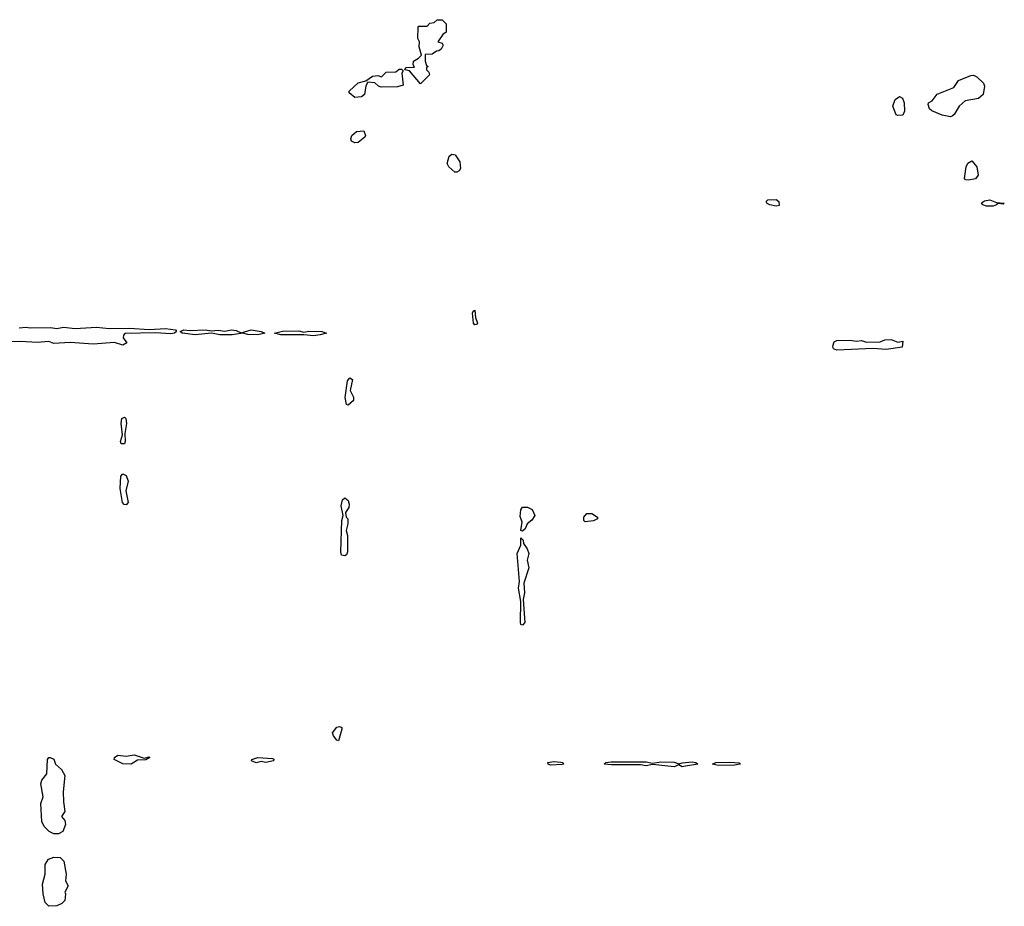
# Model space of a CAD drawing. Extents: x 1980017 to 2252640, y 74400 to 266395.
# Tile 316 of 388: x 2200948 to 2206932, y 183200 to 188590. Entities that reach past the tile are written whole.
import ezdxf

# ---------------------------------------------------------------- set-up
doc = ezdxf.new("R2010")
doc.units = 0

msp = doc.modelspace()

# ---------------------------------------------------------------- linework, layer by layer
at = {"layer": '0CON20XD'}
for points in [[(2203385, 188200), (2203318.3, 188278.3), (2203290, 188285), (2203295, 188300), (2203348.3, 188301.7), (2203340, 188315), (2203341.7, 188338.3), (2203373, 188357), (2203390, 188375), (2203376.7, 188425), (2203377.5, 188455), (2203367.5, 188475), (2203370, 188545), (2203375, 188550), (2203425, 188550), (2203441.7, 188568.3), (2203467, 188573), (2203485, 188590), (2203515, 188590), (2203540, 188565), (2203540, 188515), (2203520.7, 188499.3), (2203490, 188455), (2203515, 188447.5), (2203522.5, 188435), (2203509.3, 188410.7), (2203495, 188400), (2203481.7, 188398.3), (2203455, 188380), (2203411.7, 188378.3), (2203411.7, 188338.3), (2203421.7, 188311.7), (2203430, 188305), (2203421.7, 188298.3), (2203420, 188285), (2203435, 188270), (2203440, 188255), (2203385, 188200)], [(2202985, 188117.5), (2202950, 188145), (2202950, 188155), (2203005, 188206.2), (2203051.7, 188218.3), (2203093, 188247), (2203125, 188250), (2203147.5, 188242.5), (2203175, 188270), (2203235, 188272.5), (2203255, 188290), (2203268.3, 188288.3), (2203278.3, 188278.3), (2203270, 188265), (2203278.3, 188191.7), (2203245, 188181.2), (2203145, 188180), (2203130, 188185), (2203107, 188207), (2203065, 188210), (2203053, 188187), (2203043.9, 188136.1), (2203025, 188121.2), (2202985, 188117.5)], [(2206605, 188000), (2206555, 188008.8), (2206492.5, 188035), (2206478.8, 188048.8), (2206470, 188075), (2206472.5, 188085), (2206495, 188097.5), (2206525, 188136.7), (2206625, 188177.5), (2206655, 188220), (2206728.3, 188251.7), (2206745, 188252.5), (2206765, 188242.5), (2206806.7, 188205), (2206811.2, 188185), (2206803.3, 188135), (2206775, 188110), (2206694.2, 188095.8), (2206658.8, 188065), (2206627.3, 188012.7), (2206615, 188003.3), (2206605, 188000)], [(2206285, 188006.7), (2206275, 188012.5), (2206254.1, 188064.1), (2206268.8, 188105), (2206295, 188123.8), (2206313, 188113), (2206324.3, 188085), (2206325.8, 188034.2), (2206315, 188010), (2206285, 188006.7)], [(2202985, 187841.4), (2202965, 187852), (2202961.4, 187865), (2202967.1, 187885), (2202995, 187910), (2203040, 187915), (2203050, 187885), (2203046.7, 187875), (2203005, 187844.3), (2202985, 187841.4)], [(2203605, 187662.5), (2203593.3, 187663.3), (2203556.1, 187696.1), (2203546.7, 187715), (2203559.3, 187760.7), (2203575, 187773.3), (2203595, 187767.5), (2203622.5, 187725), (2203626.7, 187685), (2203619.3, 187670.7), (2203605, 187662.5)], [(2206715, 187614.4), (2206696.1, 187616.1), (2206691.2, 187625), (2206700, 187695), (2206711.3, 187718.7), (2206735, 187731.2), (2206765.5, 187695.5), (2206773.3, 187645), (2206757.7, 187622.3), (2206715, 187614.4)], [(2205545, 187455.5), (2205506.7, 187465), (2205491.8, 187471.8), (2205485.8, 187485), (2205495, 187494.2), (2205546.9, 187496.9), (2205563.1, 187485), (2205565, 187461.2), (2205545, 187455.5)], [(2206825, 187456.5), (2206802, 187465), (2206794.2, 187475.8), (2206811.2, 187488.8), (2206845, 187494.4), (2206885, 187478), (2206932.5, 187475), (2206925, 187467.5), (2206895, 187472.5), (2206885, 187464.2), (2206865, 187456.9), (2206825, 187456.5)], [(2203715, 186734.5), (2203705.8, 186745), (2203700, 186805), (2203705, 186818.8), (2203715, 186823.3), (2203719.1, 186779.1), (2203730, 186745), (2203725, 186736.2), (2203715, 186734.5)], [(2200945, 186716.6), (2200985, 186721.4), (2201015, 186716.1), (2201135, 186718.8), (2201175, 186713.3), (2201215, 186720.3), (2201285, 186713.2), (2201415, 186720.3), (2201492.8, 186712.8), (2201615, 186714.6), (2201735, 186706.1), (2201835, 186712.1), (2201896, 186705), (2201900.8, 186695), (2201889.2, 186685), (2201865, 186680.9), (2201775, 186686.7), (2201588.1, 186681.9), (2201578.4, 186671.6), (2201576.8, 186655), (2201600, 186625), (2201575, 186610.8), (2201525, 186628.2), (2201395, 186616.9), (2201255, 186628.5), (2201155, 186621.5), (2201125, 186634.3), (2201055, 186627.8), (2200955, 186634.4), (2200865, 186630.6)], [(2202165, 186673.9), (2202115, 186684.5), (2202014, 186674), (2201935, 186683.8), (2201923.8, 186695), (2201945, 186704.4), (2201985, 186700.6), (2202075, 186705.5), (2202115, 186698.6), (2202155, 186701.8), (2202195, 186696.9), (2202235, 186704.5), (2202265, 186700.5), (2202295, 186686.7), (2202355, 186703.6), (2202416.7, 186695), (2202437.5, 186685), (2202395, 186674.6), (2202335, 186676.5), (2202305, 186684.4), (2202240, 186675), (2202165, 186673.9)], [(2202735, 186668.5), (2202675, 186674.6), (2202535, 186673.8), (2202497.5, 186685), (2202545, 186696.1), (2202645, 186697.5), (2202675, 186690.6), (2202705, 186696), (2202784.2, 186694.2), (2202812.5, 186685), (2202775, 186673.8), (2202735, 186668.5)], [(2205915, 186581.2), (2205895, 186589.2), (2205890.9, 186605), (2205897.5, 186632.5), (2205915, 186639.5), (2205995, 186641.4), (2206034.5, 186635.5), (2206065, 186640), (2206095, 186628.9), (2206177.9, 186632.1), (2206205.6, 186644.4), (2206245, 186645.4), (2206285, 186630), (2206315, 186636), (2206311.7, 186598.3), (2206215, 186584.5), (2206135, 186591.1), (2205915, 186581.2)], [(2202945, 186247.5), (2202935, 186250), (2202927.3, 186292.7), (2202940, 186395), (2202955, 186412.5), (2202971.7, 186401.7), (2202957.5, 186335), (2202977.5, 186295), (2202977.5, 186275), (2202945, 186247.5)], [(2201565, 186011.2), (2201560.8, 186025), (2201573.6, 186066.4), (2201566, 186135), (2201568.8, 186165), (2201585, 186173.8), (2201593.8, 186165), (2201597.1, 186135), (2201586.4, 186073.6), (2201590, 186025), (2201585, 186012), (2201565, 186011.2)], [(2201595, 185640), (2201582.8, 185642.8), (2201572.9, 185655), (2201559.3, 185739.3), (2201564, 185815), (2201575, 185829.2), (2201595, 185820), (2201606.7, 185785), (2201592.5, 185725), (2201607.1, 185655), (2201595, 185640)], [(2202925, 185330), (2202905, 185333.8), (2202900, 185355), (2202906.2, 185545), (2202913.8, 185575), (2202902.2, 185635), (2202909.7, 185670.3), (2202925, 185683.3), (2202945, 185667.5), (2202951.2, 185645), (2202948.8, 185625), (2202927.5, 185595), (2202932.5, 185565), (2202942.5, 185555), (2202942.5, 185525), (2202933.3, 185485), (2202940, 185455), (2202940, 185355), (2202933.6, 185336.4), (2202925, 185330)], [(2204005, 185480), (2203993.8, 185483.8), (2204001.2, 185535), (2203990.3, 185570.3), (2203995, 185610), (2204005, 185627.5), (2204035, 185627.5), (2204063, 185613), (2204080, 185575), (2204061.7, 185548.3), (2204032.5, 185525), (2204020, 185495), (2204005, 185480)], [(2204385, 185537.5), (2204377.5, 185545), (2204377.5, 185565), (2204395, 185587.5), (2204425, 185587.5), (2204460, 185565), (2204460, 185555), (2204435, 185543.3), (2204385, 185537.5)], [(2204005, 184910), (2203995, 184913.3), (2203991.9, 184925), (2203993.6, 185053.6), (2203980, 185135), (2203986.2, 185175), (2203972, 185345), (2203993.3, 185395), (2203995, 185440), (2204007.5, 185425), (2204010, 185405), (2204033.3, 185373.3), (2204042.5, 185345), (2204033.3, 185305), (2204043, 185257), (2204013.3, 185165), (2204016.7, 185105), (2204007.5, 185065), (2204017.5, 184925), (2204005, 184910)], [(2202885, 184206.7), (2202875, 184210), (2202855, 184236.7), (2202850, 184255), (2202875, 184290), (2202893, 184293), (2202906.4, 184286.4), (2202907, 184277), (2202885, 184206.7)], [(2201185, 183640), (2201155, 183640), (2201126.7, 183655), (2201096.7, 183685), (2201083.3, 183715), (2201076.7, 183825), (2201090, 183865), (2201076.2, 183945), (2201083.9, 183966.1), (2201112.5, 184005), (2201117.3, 184092.7), (2201125, 184103.8), (2201134.4, 184105.6), (2201155.6, 184095), (2201165.7, 184065), (2201201.7, 184031.7), (2201223.3, 183995), (2201213.3, 183895), (2201213.8, 183835), (2201223, 183777), (2201202.5, 183745), (2201221.7, 183721.7), (2201226.4, 183696.4), (2201210, 183655), (2201185, 183640)], [(2201625, 184064), (2201575, 184067.1), (2201522.7, 184092.7), (2201524, 184105), (2201545, 184119.4), (2201595, 184112.2), (2201645, 184121.1), (2201705, 184100), (2201735, 184108.8), (2201740, 184105), (2201715, 184090), (2201665, 184088.6), (2201625, 184064)], [(2202385, 184072.9), (2202357.5, 184085), (2202358.3, 184091.7), (2202395, 184105.5), (2202485, 184097.8), (2202493.3, 184095), (2202490, 184085), (2202445, 184074.3), (2202415, 184080), (2202385, 184072.9)], [(2204175, 184057.5), (2204160, 184065), (2204157.5, 184075), (2204195, 184080), (2204236.9, 184076.9), (2204250, 184075), (2204252.5, 184065), (2204245, 184062.5), (2204175, 184057.5)], [(2204975, 184048.6), (2204955, 184060), (2204925, 184048.6), (2204795, 184062.9), (2204755, 184054.4), (2204720.9, 184060.9), (2204545, 184059.2), (2204500, 184065), (2204510, 184075), (2204542.2, 184077.8), (2204755, 184079.2), (2204795, 184070), (2204845, 184077.9), (2204925, 184075.4), (2204955, 184065.7), (2204975, 184073.1), (2205035, 184077.9), (2205057.5, 184075), (2205070, 184065), (2204995, 184051.9), (2204975, 184048.6)], [(2205195, 184055.8), (2205160, 184065), (2205180, 184075), (2205265, 184076.4), (2205321.7, 184071.7), (2205330, 184065), (2205325, 184064), (2205295, 184058), (2205195, 184055.8)], [(2201125, 183200), (2201103, 183223), (2201090, 183275), (2201087.5, 183335), (2201102.5, 183395), (2201103.3, 183455), (2201124.2, 183485.8), (2201155, 183498.6), (2201195, 183496.7), (2201216.7, 183475), (2201230, 183395), (2201227.5, 183355), (2201242.5, 183325), (2201222.5, 183285), (2201227.5, 183275), (2201222.5, 183235), (2201203.6, 183216.4), (2201175, 183202.5), (2201125, 183200)]]:
    msp.add_lwpolyline(points, dxfattribs=at)

doc.saveas('drawing.dxf')
